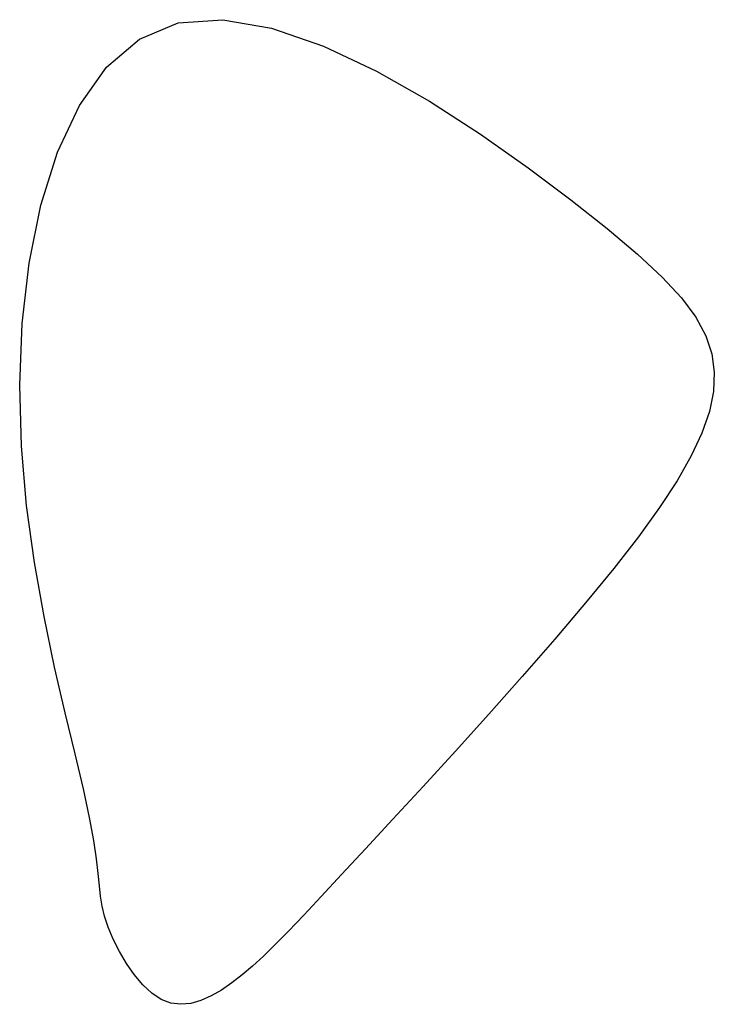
# Model space of a CAD drawing. Header units: millimetres. Extents: x 32690613 to 32693367, y 5343692 to 5344708.
# Tile 784 of 1009: x 32693211.51 to 32693212.86, y 5343997.45 to 5343999.37. Entities that reach past the tile are written whole.
import ezdxf

# ---------------------------------------------------------------- set-up
doc = ezdxf.new("R2010")
doc.units = ezdxf.units.MM
doc.header["$LTSCALE"] = 20
doc.layers.add('02-DGM_HL_493.00', color=102, linetype='Continuous')

msp = doc.modelspace()

# ---------------------------------------------------------------- linework, layer by layer
at = {"layer": '02-DGM_HL_493.00', "elevation": 493, "flags": 128}
msp.add_lwpolyline([(32693212.1806, 5343997.7555), (32693212.1342, 5343997.7054), (32693212.0943, 5343997.6625), (32693212.0601, 5343997.626), (32693212.0305, 5343997.595), (32693212.0047, 5343997.5688), (32693211.9816, 5343997.5464), (32693211.9603, 5343997.5271), (32693211.94, 5343997.5098), (32693211.9198, 5343997.4942), (32693211.8996, 5343997.4802), (32693211.8794, 5343997.4686), (32693211.8594, 5343997.4598), (32693211.8396, 5343997.4542), (32693211.8201, 5343997.4524), (32693211.8009, 5343997.4548), (32693211.782, 5343997.462), (32693211.7637, 5343997.4741), (32693211.7461, 5343997.4905), (32693211.7295, 5343997.5103), (32693211.7141, 5343997.5323), (32693211.7004, 5343997.5557), (32693211.6885, 5343997.5795), (32693211.6788, 5343997.6027), (32693211.6714, 5343997.6244), (32693211.6666, 5343997.6441), (32693211.6636, 5343997.6632), (32693211.6614, 5343997.6837), (32693211.6591, 5343997.7074), (32693211.6558, 5343997.7362), (32693211.6505, 5343997.7722), (32693211.6424, 5343997.8171), (32693211.6305, 5343997.873), (32693211.6142, 5343997.9412), (32693211.5949, 5343998.0208), (32693211.5741, 5343998.1105), (32693211.5535, 5343998.2088), (32693211.5347, 5343998.3144), (32693211.5194, 5343998.4258), (32693211.5093, 5343998.5416), (32693211.5059, 5343998.6604), (32693211.5107, 5343998.7806), (32693211.5243, 5343998.8988), (32693211.5472, 5343999.0114), (32693211.5798, 5343999.1151), (32693211.6224, 5343999.206), (32693211.6756, 5343999.2808), (32693211.7398, 5343999.3358), (32693211.8153, 5343999.3675), (32693211.9021, 5343999.3736), (32693211.9975, 5343999.357), (32693212.0987, 5343999.3221), (32693212.2024, 5343999.2732), (32693212.3056, 5343999.2144), (32693212.4052, 5343999.1501), (32693212.4982, 5343999.0846), (32693212.5815, 5343999.0222), (32693212.6526, 5343998.9661), (32693212.7117, 5343998.9163), (32693212.7597, 5343998.8715), (32693212.7974, 5343998.8308), (32693212.8256, 5343998.7929), (32693212.8451, 5343998.7569), (32693212.8568, 5343998.7214), (32693212.8615, 5343998.6856), (32693212.8598, 5343998.6483), (32693212.8518, 5343998.609), (32693212.8374, 5343998.5671), (32693212.8164, 5343998.5223), (32693212.7888, 5343998.4739), (32693212.7545, 5343998.4215), (32693212.7133, 5343998.3646), (32693212.6652, 5343998.3027), (32693212.6102, 5343998.2356), (32693212.5501, 5343998.1648), (32693212.4864, 5343998.0919), (32693212.4212, 5343998.0186), (32693212.3562, 5343997.9466), (32693212.2932, 5343997.8776), (32693212.2341, 5343997.8134)], close=True, dxfattribs=at)

doc.saveas('drawing.dxf')
